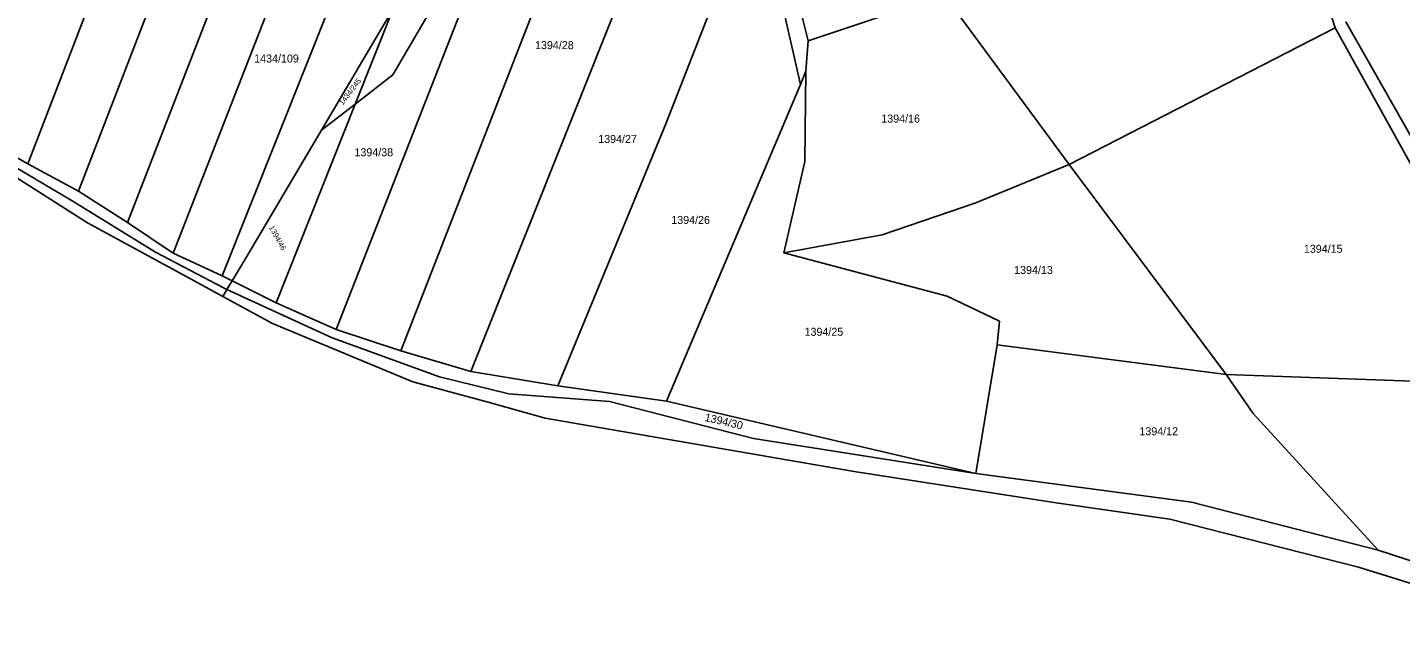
# Model space of a CAD drawing. Extents: x -580630 to -576196, y -1189024 to -1183567.
# Drawn here: x -578625.1 to -578333.4, y -1187552.9 to -1187426.8 of the extents above; entities that cross this region are included whole.
import ezdxf

# ---------------------------------------------------------------- set-up
doc = ezdxf.new("R2010")
doc.units = 0
for name, color, linetype in [('Vrstva 1', 7, 'Continuous'), ('Vrstva 13', 7, 'Continuous'), ('Vrstva 18', 7, 'Continuous'), ('Vrstva 6', 7, 'Continuous')]:
    doc.layers.add(name, color=color, linetype=linetype)

msp = doc.modelspace()

# ---------------------------------------------------------------- linework, layer by layer
at = {"layer": 'Vrstva 1'}
for p, q in [((-578547.46, -1187436.79), (-578519.6, -1187388.97)), ((-578359.05, -1187389.95), (-578347.32, -1187426.8)), ((-578547.43, -1187422.76), (-578562.62, -1187448.57)), ((-578317.04, -1187474.85), (-578345.01, -1187425.58)), ((-578319.69, -1187476.69), (-578347.32, -1187426.8)), ((-578555.49, -1187443.03), (-578547.46, -1187436.79)), ((-578562.62, -1187448.57), (-578555.49, -1187443.03)), ((-578578.44, -1187475.23), (-578562.62, -1187448.57)), ((-578581.62, -1187480.54), (-578578.44, -1187475.23)), ((-578582.73, -1187482.39), (-578581.62, -1187480.54)), ((-578583.62, -1187483.88), (-578582.73, -1187482.39)), ((-578560.39, -1187492.65), (-578582.73, -1187482.39)), ((-578537.61, -1187500.98), (-578560.39, -1187492.65)), ((-578522.88, -1187504.53), (-578537.61, -1187500.98)), ((-578501.46, -1187506.17), (-578522.88, -1187504.53)), ((-578470.9, -1187514.08), (-578501.46, -1187506.17)), ((-578423.62, -1187521.46), (-578470.9, -1187514.08)), ((-578377.79, -1187527.6), (-578423.62, -1187521.46)), ((-578338.17, -1187537.76), (-578377.79, -1187527.6)), ((-578338.17, -1187537.76), (-578303.05, -1187549.3))]:
    msp.add_line(p, q, dxfattribs=at)
at = {"layer": 'Vrstva 13'}
for p, q in [((-578612.37, -1187468.21), (-578629.68, -1187457.19)), ((-578587.97, -1187481.51), (-578612.37, -1187468.21)), ((-578583.62, -1187483.88), (-578587.97, -1187481.51)), ((-578573.07, -1187489.63), (-578583.62, -1187483.88)), ((-578543.23, -1187501.99), (-578573.07, -1187489.63)), ((-578527.27, -1187506.31), (-578543.23, -1187501.99)), ((-578515.13, -1187509.74), (-578527.27, -1187506.31)), ((-578449.5, -1187521.04), (-578515.13, -1187509.74)), ((-578406.55, -1187527.73), (-578449.5, -1187521.04)), ((-578382.39, -1187531.15), (-578406.55, -1187527.73)), ((-578342.36, -1187541.35), (-578382.39, -1187531.15)), ((-578305.2, -1187552.92), (-578342.36, -1187541.35))]:
    msp.add_line(p, q, dxfattribs=at)
at = {"layer": 'Vrstva 6'}
for p, q in [((-578562.26, -1187292.13), (-578625.01, -1187455.71)), ((-578594.17, -1187474.67), (-578529.92, -1187310.29)), ((-578559.7, -1187354.24), (-578603.84, -1187468.14)), ((-578545.77, -1187495.42), (-578493.31, -1187360.8)), ((-578583.78, -1187479.48), (-578540.84, -1187372.01)), ((-578482.22, -1187377.98), (-578530.92, -1187499.8)), ((-578519.6, -1187388.97), (-578559.5, -1187490.87)), ((-578489.51, -1187447.19), (-578471.61, -1187401.54)), ((-578459.24, -1187429.56), (-578466.54, -1187400.84)), ((-578614.24, -1187461.51), (-578592.14, -1187403.98)), ((-578467.36, -1187410.23), (-578460.91, -1187438.87)), ((-578430.32, -1187419.88), (-578459.24, -1187429.56)), ((-578403.79, -1187455.88), (-578430.32, -1187419.88)), ((-578555.49, -1187443.03), (-578547.43, -1187422.76)), ((-578347.32, -1187426.8), (-578403.79, -1187455.88)), ((-578459.72, -1187436.06), (-578459.24, -1187429.56)), ((-578460.91, -1187438.87), (-578459.72, -1187436.06)), ((-578459.93, -1187455.22), (-578459.72, -1187436.06)), ((-578489.32, -1187506.09), (-578460.91, -1187438.87)), ((-578572.27, -1187485.23), (-578555.49, -1187443.03)), ((-578638, -1187448.42), (-578625.01, -1187455.71)), ((-578512.46, -1187502.85), (-578489.51, -1187447.19)), ((-578615.64, -1187463.58), (-578638.69, -1187449.92)), ((-578625.01, -1187455.71), (-578614.24, -1187461.51)), ((-578464.41, -1187474.64), (-578459.93, -1187455.22)), ((-578403.79, -1187455.88), (-578423.64, -1187463.97)), ((-578370.43, -1187500.44), (-578403.79, -1187455.88)), ((-578597.9, -1187474.5), (-578615.64, -1187463.58)), ((-578603.84, -1187468.14), (-578614.24, -1187461.51)), ((-578423.64, -1187463.97), (-578443.56, -1187470.79)), ((-578603.84, -1187468.14), (-578594.17, -1187474.67)), ((-578443.56, -1187470.79), (-578464.41, -1187474.64)), ((-578583.31, -1187482.14), (-578597.9, -1187474.5)), ((-578594.17, -1187474.67), (-578583.78, -1187479.48)), ((-578429.76, -1187483.79), (-578464.41, -1187474.64)), ((-578581.62, -1187480.54), (-578583.78, -1187479.48)), ((-578572.27, -1187485.23), (-578581.62, -1187480.54)), ((-578582.73, -1187482.39), (-578583.31, -1187482.14)), ((-578418.58, -1187489.11), (-578429.76, -1187483.79)), ((-578559.5, -1187490.87), (-578572.27, -1187485.23)), ((-578419.12, -1187494.16), (-578418.58, -1187489.11)), ((-578559.5, -1187490.87), (-578545.77, -1187495.42)), ((-578530.92, -1187499.8), (-578545.77, -1187495.42)), ((-578423.62, -1187521.46), (-578419.12, -1187494.16)), ((-578419.12, -1187494.16), (-578370.43, -1187500.44)), ((-578530.92, -1187499.8), (-578512.46, -1187502.85)), ((-578370.43, -1187500.44), (-578293.91, -1187503.17)), ((-578370.43, -1187500.44), (-578364.7, -1187508.72)), ((-578489.32, -1187506.09), (-578512.46, -1187502.85)), ((-578423.62, -1187521.46), (-578489.32, -1187506.09)), ((-578364.7, -1187508.72), (-578338.17, -1187537.76))]:
    msp.add_line(p, q, dxfattribs=at)

# ---------------------------------------------------------------- texts
at = {"layer": 'Vrstva 18'}
for s, p in [('1394/28', (-578517.284, -1187431.35)), ('1434/109', (-578576.949, -1187434.19)), ('1394/16', (-578443.723, -1187446.95)), ('1394/27', (-578503.864, -1187451.28)), ('1394/38', (-578555.648, -1187454.1)), ('1394/26', (-578488.344, -1187468.48)), ('1394/15', (-578353.95, -1187474.6)), ('1394/13', (-578415.5, -1187479.1)), ('1394/25', (-578460.021, -1187492.23)), ('1394/12', (-578388.896, -1187513.36))]:
    msp.add_text(s, height=1.7, dxfattribs=at).set_placement(p)
for s, height, rotation, p in [('1434/245', 1.14, 52.54023, (-578558.126, -1187443.333)), ('1394/46', 1.14, 298.79749, (-578573.83, -1187469.226)), ('1394/30', 1.7, 346.92594, (-578481.354, -1187510.305))]:
    msp.add_text(s, height=height, rotation=rotation, dxfattribs=at).set_placement(p)

doc.saveas('drawing.dxf')
